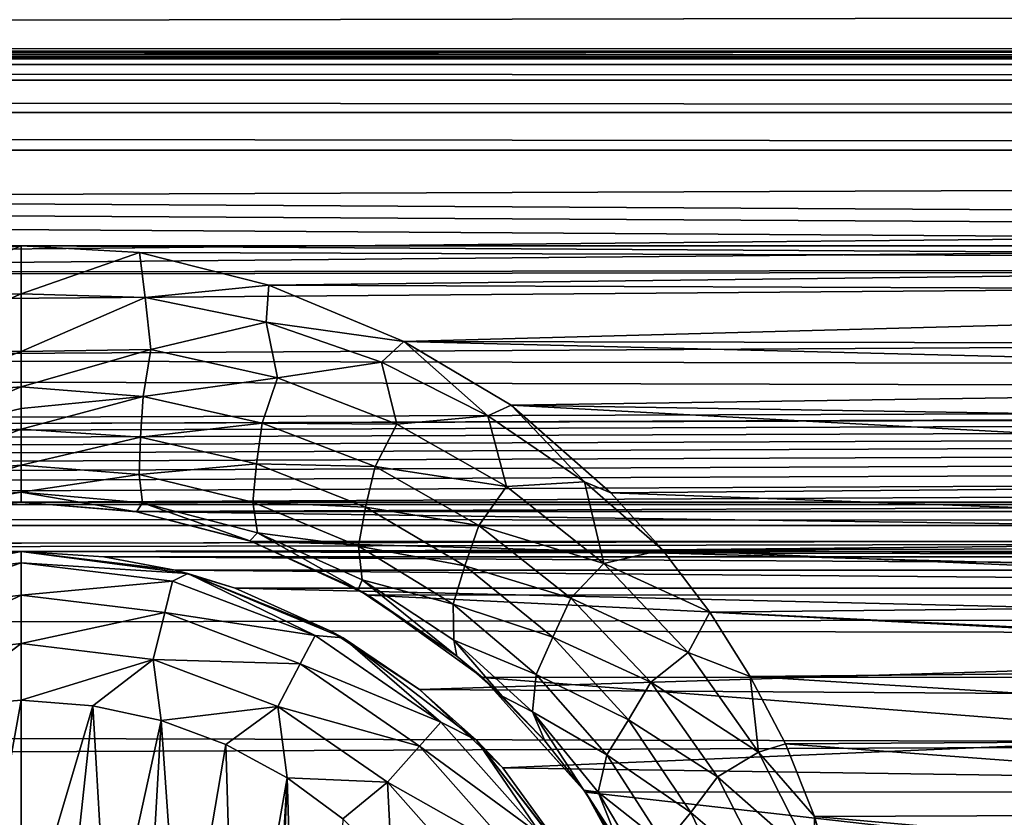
# Model space of a CAD drawing. Header units: metres. Extents: x -95 to 103, y -12 to 12.
# Tile 353 of 520: x -34.2 to -32.22, y 7.9 to 9.51. Entities that reach past the tile are written whole.
import ezdxf

# ---------------------------------------------------------------- set-up
doc = ezdxf.new("R2010")
doc.units = ezdxf.units.M
doc.layers.add('solid_P74500', color=7, linetype='CONTINUOUS')
doc.layers.add('solid_P74500_01', color=7, linetype='CONTINUOUS')

msp = doc.modelspace()

# ---------------------------------------------------------------- linework, layer by layer
at = {"layer": 'solid_P74500'}
for points in [[(92.5, 10.0152, -7.478519), (-94.018356, 9.477332, -8.150471), (-94.018356, 10.085306, -7.38489)], [(92.5, 10.0152, -7.478519), (92.5, 9.409225, -8.228889), (-94.018356, 9.477332, -8.150471)], [(92.5, 9.169497, 8.495161), (92.5, 9.793223, 7.7681), (-94.018356, 9.577682, 8.03231)], [(-12.2, 5.05, 0.5), (-11.7, 9.776363, 0.5), (-88, 9.776363, 0.5)], [(-12.2, 5.05, 0.5), (-88, 9.776363, 0.5), (-88, 5.05, 0.5)], [(92.5, 9.169497, 8.495161), (-94.018356, 9.577682, 8.03231), (-94.018356, 8.920666, 8.756239)], [(-86.199997, 9.423205, -4.3), (-87.224998, 9.55, -4.3), (-12.775, 9.55, -4.3)], [(-86.199997, 9.423205, -4.3), (-12.775, 9.55, -4.3), (-13.8, 9.423205, -4.3)], [(-34.200005, 9.057376, -8.614751), (-39.200005, 9.057376, -8.614751), (-94.018356, 9.477332, -8.150471)], [(-29.200006, 9.057376, -8.614751), (-34.200005, 9.057376, -8.614751), (-94.018356, 9.477332, -8.150471)], [(-24.200006, 9.057376, -8.614751), (-29.200006, 9.057376, -8.614751), (-94.018356, 9.477332, -8.150471)], [(-19.200006, 9.057376, -8.614751), (-24.200006, 9.057376, -8.614751), (-94.018356, 9.477332, -8.150471)], [(-86.199997, 9.44173, -4.343083), (-13.8, 9.443185, -4.348236), (-13.8, 9.45, -4.4)], [(-86.199997, 9.45, -4.4), (-86.199997, 9.44173, -4.343083), (-13.8, 9.45, -4.4)], [(-86.199997, 9.45, -5), (-86.199997, 9.45, -4.4), (-13.8, 9.45, -4.4)], [(-13.8, 9.45, -5), (-86.199997, 9.45, -5), (-13.8, 9.45, -4.4)], [(-13.8, 9.434836, -5.076392), (-86.199997, 9.434776, -5.076537), (-86.199997, 9.45, -5)], [(-13.8, 9.434836, -5.076392), (-86.199997, 9.45, -5), (-13.8, 9.45, -5)], [(-13.8, 9.443185, -4.348236), (-86.199997, 9.423205, -4.3), (-13.8, 9.423205, -4.3)], [(-86.199997, 9.44173, -4.343083), (-86.199997, 9.423205, -4.3), (-13.8, 9.443185, -4.348236)], [(-13.8, 9.391477, -5.141366), (-86.199997, 9.434776, -5.076537), (-13.8, 9.434836, -5.076392)], [(-13.8, 9.391477, -5.141366), (-86.199997, 9.391366, -5.141477), (-86.199997, 9.434776, -5.076537)], [(-13.8, 9.391477, -5.141366), (-13.8, 9.326537, -5.184776), (-86.199997, 9.391366, -5.141477)], [(-13.8, 9.326537, -5.184776), (-86.199997, 9.326391, -5.184836), (-86.199997, 9.391366, -5.141477)], [(-13.8, 9.326537, -5.184776), (-13.8, 9.25, -5.2), (-86.199997, 9.326391, -5.184836)], [(-13.8, 9.25, -5.2), (-86.199997, 9.25, -5.2), (-86.199997, 9.326391, -5.184836)], [(-13.8, 9.25, -5.2), (-86.995445, 8.535221, -5.2), (-86.199997, 9.25, -5.2)], [(-13.8, 9.25, -5.2), (-13.566045, 9.214799, -5.2), (-86.995445, 8.535221, -5.2)], [(-13.566045, 9.214799, -5.2), (-13.35684, 9.115801, -5.2), (-86.995445, 8.535221, -5.2)], [(92.5, 8.487373, 9.175829), (92.5, 9.169497, 8.495161), (-94.018356, 8.920666, 8.756239)], [(-84.199997, 8.54, -7.701844), (92.5, 9.145422, -6.971025), (-92.5, 8.940191, -7.233159)], [(-74.199997, 8.54, -7.701844), (92.5, 9.145422, -6.971025), (-79.199997, 8.54, -7.701844)], [(-69.199997, 8.54, -7.701844), (92.5, 9.145422, -6.971025), (-74.199997, 8.54, -7.701844)], [(-64.199997, 8.54, -7.701844), (92.5, 9.145422, -6.971025), (-69.199997, 8.54, -7.701844)], [(-59.200001, 8.54, -7.701844), (92.5, 9.145422, -6.971025), (-64.199997, 8.54, -7.701844)], [(-54.200001, 8.54, -7.701844), (92.5, 9.145422, -6.971025), (-59.200001, 8.54, -7.701844)], [(-49.200001, 8.54, -7.701844), (92.5, 9.145422, -6.971025), (-54.200001, 8.54, -7.701844)], [(-44.200001, 8.54, -7.701844), (92.5, 9.145422, -6.971025), (-49.200001, 8.54, -7.701844)], [(-39.200001, 8.54, -7.701844), (92.5, 9.145422, -6.971025), (-44.200001, 8.54, -7.701844)], [(-34.200001, 8.54, -7.701844), (92.5, 9.145422, -6.971025), (-39.200001, 8.54, -7.701844)], [(-29.200001, 8.54, -7.701844), (92.5, 9.145422, -6.971025), (-34.200001, 8.54, -7.701844)], [(-13.35684, 9.115801, -5.2), (-13.185196, 8.961563, -5.2), (-86.995445, 8.535221, -5.2)], [(-34.200005, 9.057376, -8.614751), (-34.493057, 9.02928, -8.644195), (-39.200005, 9.057376, -8.614751)], [(-34.451721, 8.951935, -8.698801), (-34.493057, 9.02928, -8.644195), (-34.200005, 9.057376, -8.614751)], [(-34.199982, 8.960335, -8.682782), (-34.451721, 8.951935, -8.698801), (-34.200005, 9.057376, -8.614751)], [(-29.493057, 9.02928, -8.644195), (-33.960751, 9.043484, -8.629334), (-34.200005, 9.057376, -8.614751)], [(-34.199982, 8.960335, -8.682782), (-34.200005, 9.057376, -8.614751), (-33.960751, 9.043484, -8.629334)], [(-29.200006, 9.057376, -8.614751), (-29.493057, 9.02928, -8.644195), (-34.200005, 9.057376, -8.614751)], [(-33.949501, 8.952705, -8.698201), (-34.199982, 8.960335, -8.682782), (-33.960751, 9.043484, -8.629334)], [(-29.493057, 9.02928, -8.644195), (-33.700359, 8.978143, -8.697296), (-33.960751, 9.043484, -8.629334)], [(-33.949501, 8.952705, -8.698201), (-33.960751, 9.043484, -8.629334), (-33.700359, 8.978143, -8.697296)], [(-29.493057, 9.02928, -8.644195), (-29.756618, 8.963315, -8.712577), (-33.700359, 8.978143, -8.697296)], [(-13.185196, 8.961563, -5.2), (-13.064476, 8.764095, -5.2), (-86.995445, 8.535221, -5.2)], [(-33.949501, 8.952705, -8.698201), (-33.700359, 8.978143, -8.697296), (-33.705162, 8.903148, -8.754843)], [(-33.705162, 8.903148, -8.754843), (-33.700359, 8.978143, -8.697296), (-33.427822, 8.864437, -8.813158)], [(-29.756618, 8.963315, -8.712577), (-33.427822, 8.864437, -8.813158), (-33.700359, 8.978143, -8.697296)], [(-29.756618, 8.963315, -8.712577), (-29.992468, 8.857634, -8.819996), (-33.427822, 8.864437, -8.813158)], [(-34.46175, 8.847548, -8.731838), (-34.451721, 8.951935, -8.698801), (-34.199982, 8.960335, -8.682782)], [(-34.199982, 8.960335, -8.682782), (-34.199963, 8.843924, -8.707972), (-34.46175, 8.847548, -8.731838)], [(-33.949501, 8.952705, -8.698201), (-34.199963, 8.843924, -8.707972), (-34.199982, 8.960335, -8.682782)], [(-33.949501, 8.952705, -8.698201), (-33.938175, 8.848036, -8.731714), (-34.199963, 8.843924, -8.707972)], [(-33.949501, 8.952705, -8.698201), (-33.705162, 8.903148, -8.754843), (-33.938175, 8.848036, -8.731714)], [(92.5, 8.487373, 9.175829), (-94.018356, 8.920666, 8.756239), (-94.018356, 8.209083, 9.426609)], [(-33.705162, 8.903148, -8.754843), (-33.682835, 8.790976, -8.803505), (-33.938175, 8.848036, -8.731714)], [(-33.705162, 8.903148, -8.754843), (-33.427822, 8.864437, -8.813158), (-33.473045, 8.822479, -8.843252)], [(-33.705162, 8.903148, -8.754843), (-33.473045, 8.822479, -8.843252), (-33.682835, 8.790976, -8.803505)], [(-33.473045, 8.822479, -8.843252), (-33.427822, 8.864437, -8.813158), (-33.257984, 8.713788, -8.956596)], [(-30.115223, 8.781263, -8.896033), (-33.21125, 8.735947, -8.940538), (-33.427822, 8.864437, -8.813158)], [(-33.257984, 8.713788, -8.956596), (-33.427822, 8.864437, -8.813158), (-33.21125, 8.735947, -8.940538)], [(-29.992468, 8.857634, -8.819996), (-30.115223, 8.781263, -8.896033), (-33.427822, 8.864437, -8.813158)], [(-34.446915, 8.752792, -8.725297), (-34.46175, 8.847548, -8.731838), (-34.199963, 8.843924, -8.707972)], [(-34.199963, 8.843924, -8.707972), (-34.199959, 8.772922, -8.700407), (-34.446915, 8.752792, -8.725297)], [(-33.938175, 8.848036, -8.731714), (-34.199959, 8.772922, -8.700407), (-34.199963, 8.843924, -8.707972)], [(-33.938175, 8.848036, -8.731714), (-33.953758, 8.752831, -8.725092), (-34.199959, 8.772922, -8.700407)], [(-33.938175, 8.848036, -8.731714), (-33.682835, 8.790976, -8.803505), (-33.953758, 8.752831, -8.725092)], [(-33.473045, 8.822479, -8.843252), (-33.441589, 8.697452, -8.914131), (-33.682835, 8.790976, -8.803505)], [(-33.473045, 8.822479, -8.843252), (-33.257984, 8.713788, -8.956596), (-33.441589, 8.697452, -8.914131)], [(-33.682835, 8.790976, -8.803505), (-33.713203, 8.699433, -8.797652), (-33.953758, 8.752831, -8.725092)], [(-33.682835, 8.790976, -8.803505), (-33.441589, 8.697452, -8.914131), (-33.713203, 8.699433, -8.797652)], [(-13.064476, 8.764095, -5.2), (-13.004552, 8.535221, -5.2), (-86.995445, 8.535221, -5.2)], [(-34.441639, 8.671274, -8.694287), (-34.446915, 8.752792, -8.725297), (-34.199959, 8.772922, -8.700407)], [(-34.199955, 8.728601, -8.686563), (-34.441639, 8.671274, -8.694287), (-34.199959, 8.772922, -8.700407)], [(-33.953758, 8.752831, -8.725092), (-34.199955, 8.728601, -8.686563), (-34.199959, 8.772922, -8.700407)], [(-30.115223, 8.781263, -8.896033), (-30.243198, 8.687765, -8.987366), (-33.21125, 8.735947, -8.940538)], [(-33.953758, 8.752831, -8.725092), (-34.199955, 8.687284, -8.666237), (-34.199955, 8.728601, -8.686563)], [(-33.959221, 8.671343, -8.694014), (-34.199955, 8.687284, -8.666237), (-33.953758, 8.752831, -8.725092)], [(-33.959221, 8.671343, -8.694014), (-33.953758, 8.752831, -8.725092), (-33.713203, 8.699433, -8.797652)], [(-34.199955, 8.728601, -8.686563), (-34.199955, 8.687284, -8.666237), (-34.441639, 8.671274, -8.694287)], [(-33.257984, 8.713788, -8.956596), (-33.21125, 8.735947, -8.940538), (-33.062946, 8.580557, -9.088383)], [(-30.366447, 8.581667, -9.088729), (-33.00983, 8.558819, -9.110249), (-33.21125, 8.735947, -8.940538)], [(-33.062946, 8.580557, -9.088383), (-33.21125, 8.735947, -8.940538), (-33.00983, 8.558819, -9.110249)], [(-30.243198, 8.687765, -8.987366), (-30.366447, 8.581667, -9.088729), (-33.21125, 8.735947, -8.940538)], [(-33.257984, 8.713788, -8.956596), (-33.220764, 8.57114, -9.053757), (-33.441589, 8.697452, -8.914131)], [(-33.257984, 8.713788, -8.956596), (-33.062946, 8.580557, -9.088383), (-33.220764, 8.57114, -9.053757)], [(-34.439163, 8.595643, -8.634041), (-34.441639, 8.671274, -8.694287), (-34.199955, 8.687284, -8.666237)], [(-34.199959, 8.614271, -8.605644), (-34.439163, 8.595643, -8.634041), (-34.199955, 8.687284, -8.666237)], [(-33.959221, 8.671343, -8.694014), (-34.199959, 8.614271, -8.605644), (-34.199955, 8.687284, -8.666237)], [(-33.72506, 8.617503, -8.770029), (-33.959221, 8.671343, -8.694014), (-33.713203, 8.699433, -8.797652)], [(-33.72506, 8.617503, -8.770029), (-33.713203, 8.699433, -8.797652), (-33.485458, 8.611586, -8.909285)], [(-33.441589, 8.697452, -8.914131), (-33.485458, 8.611586, -8.909285), (-33.713203, 8.699433, -8.797652)], [(-33.441589, 8.697452, -8.914131), (-33.220764, 8.57114, -9.053757), (-33.485458, 8.611586, -8.909285)], [(-33.961632, 8.595754, -8.633754), (-34.199959, 8.614271, -8.605644), (-33.959221, 8.671343, -8.694014)], [(-33.961632, 8.595754, -8.633754), (-33.959221, 8.671343, -8.694014), (-33.72506, 8.617503, -8.770029)], [(-34.44595, 8.538467, -8.544914), (-34.439163, 8.595643, -8.634041), (-34.199959, 8.614271, -8.605644)], [(-34.19997, 8.559706, -8.514988), (-34.44595, 8.538467, -8.544914), (-34.199959, 8.614271, -8.605644)], [(-33.961632, 8.595754, -8.633754), (-34.19997, 8.559706, -8.514988), (-34.199959, 8.614271, -8.605644)], [(-33.961632, 8.595754, -8.633754), (-33.72506, 8.617503, -8.770029), (-33.732174, 8.540157, -8.71243)], [(-33.732174, 8.540157, -8.71243), (-33.72506, 8.617503, -8.770029), (-33.504845, 8.529674, -8.886116)], [(-33.504845, 8.529674, -8.886116), (-33.72506, 8.617503, -8.770029), (-33.485458, 8.611586, -8.909285)], [(-33.504845, 8.529674, -8.886116), (-33.485458, 8.611586, -8.909285), (-33.276642, 8.492581, -9.04997)], [(-33.220764, 8.57114, -9.053757), (-33.276642, 8.492581, -9.04997), (-33.485458, 8.611586, -8.909285)], [(-33.961632, 8.595754, -8.633754), (-33.9548, 8.538644, -8.544617), (-34.19997, 8.559706, -8.514988)], [(-33.961632, 8.595754, -8.633754), (-33.732174, 8.540157, -8.71243), (-33.9548, 8.538644, -8.544617)], [(-33.220764, 8.57114, -9.053757), (-33.024174, 8.416284, -9.21362), (-33.276642, 8.492581, -9.04997)], [(-33.062946, 8.580557, -9.088383), (-33.024174, 8.416284, -9.21362), (-33.220764, 8.57114, -9.053757)], [(-33.062946, 8.580557, -9.088383), (-33.00983, 8.558819, -9.110249), (-32.906006, 8.443342, -9.217374)], [(-33.062946, 8.580557, -9.088383), (-32.906006, 8.443342, -9.217374), (-33.024174, 8.416284, -9.21362)], [(-30.366447, 8.581667, -9.088729), (-30.475742, 8.467224, -9.19544), (-33.00983, 8.558819, -9.110249)], [(-34.19997, 8.559706, -8.514988), (-34.432384, 8.520578, -8.433332), (-34.44595, 8.538467, -8.544914)], [(-34.19997, 8.559706, -8.514988), (-34.200001, 8.54, -8.407997), (-34.432384, 8.520578, -8.433332)], [(-33.96706, 8.520485, -8.43343), (-34.200001, 8.54, -8.407997), (-34.19997, 8.559706, -8.514988)], [(-33.9548, 8.538644, -8.544617), (-33.96706, 8.520485, -8.43343), (-34.19997, 8.559706, -8.514988)], [(-30.475742, 8.467224, -9.19544), (-32.906006, 8.443342, -9.217374), (-33.00983, 8.558819, -9.110249)], [(-87, 8.49261, -5.204592), (-86.995445, 8.535221, -5.2), (-13, 8.492611, -5.204592)], [(-86.995445, 8.535221, -5.2), (-13.004552, 8.535221, -5.2), (-13, 8.492611, -5.204592)], [(-34.200001, 8.54, -7.701844), (-39.200001, 8.54, -7.701844), (-38.969208, 8.520817, -7.723062)], [(-34.429855, 8.520978, -7.722884), (-34.200001, 8.54, -7.701844), (-38.969208, 8.520817, -7.723062)], [(-34.432384, 8.520578, -8.433332), (-34.200001, 8.54, -8.407997), (-34.429855, 8.520978, -7.722884)], [(-34.200001, 8.54, -8.407997), (-34.200001, 8.54, -7.701844), (-34.429855, 8.520978, -7.722884)], [(-29.200001, 8.54, -7.701844), (-34.200001, 8.54, -7.701844), (-33.969208, 8.520817, -7.723062)], [(-33.96706, 8.520485, -8.43343), (-33.969208, 8.520817, -7.723062), (-34.200001, 8.54, -7.701844)], [(-33.96706, 8.520485, -8.43343), (-34.200001, 8.54, -7.701844), (-34.200001, 8.54, -8.407997)], [(-29.429855, 8.520978, -7.722884), (-29.200001, 8.54, -7.701844), (-33.969208, 8.520817, -7.723062)], [(-33.9548, 8.538644, -8.544617), (-33.73814, 8.461623, -8.506862), (-33.96706, 8.520485, -8.43343)], [(-33.732174, 8.540157, -8.71243), (-33.722622, 8.477684, -8.627227), (-33.9548, 8.538644, -8.544617)], [(-33.9548, 8.538644, -8.544617), (-33.722622, 8.477684, -8.627227), (-33.73814, 8.461623, -8.506862)], [(-33.732174, 8.540157, -8.71243), (-33.504845, 8.529674, -8.886116), (-33.519291, 8.451239, -8.831435)], [(-33.732174, 8.540157, -8.71243), (-33.519291, 8.451239, -8.831435), (-33.722622, 8.477684, -8.627227)], [(-33.519291, 8.451239, -8.831435), (-33.504845, 8.529674, -8.886116), (-33.304352, 8.411588, -9.031435)], [(-33.304352, 8.411588, -9.031435), (-33.504845, 8.529674, -8.886116), (-33.276642, 8.492581, -9.04997)], [(-29.663187, 8.461158, -7.788376), (-29.429855, 8.520978, -7.722884), (-33.969208, 8.520817, -7.723062)], [(-29.663187, 8.461158, -7.788376), (-33.969208, 8.520817, -7.723062), (-33.73526, 8.460627, -7.788954)], [(-33.73814, 8.461623, -8.506862), (-33.73526, 8.460627, -7.788954), (-33.969208, 8.520817, -7.723062)], [(-33.73814, 8.461623, -8.506862), (-33.969208, 8.520817, -7.723062), (-33.96706, 8.520485, -8.43343)], [(92.5, 7.752533, 9.805175), (92.5, 8.487373, 9.175829), (-94.018356, 8.209083, 9.426609)], [(-44.200001, 8.44, -5.224123), (-87, 8.49261, -5.204592), (-13, 8.492611, -5.204592)], [(-13, 8.492611, -5.204592), (-39.200001, 8.44, -5.224123), (-44.200001, 8.44, -5.224123)], [(-13, 8.492611, -5.204592), (-34.200001, 8.44, -5.224123), (-39.200001, 8.44, -5.224123)], [(-13, 8.492611, -5.204592), (-29.200001, 8.44, -5.224123), (-34.200001, 8.44, -5.224123)], [(-33.304352, 8.411588, -9.031435), (-33.276642, 8.492581, -9.04997), (-33.090515, 8.34636, -9.210852)], [(-33.024174, 8.416284, -9.21362), (-33.090515, 8.34636, -9.210852), (-33.276642, 8.492581, -9.04997)], [(-33.722622, 8.477684, -8.627227), (-33.520088, 8.363814, -8.627802), (-33.73814, 8.461623, -8.506862)], [(-33.722622, 8.477684, -8.627227), (-33.512047, 8.382983, -8.75055), (-33.520088, 8.363814, -8.627802)], [(-33.519291, 8.451239, -8.831435), (-33.512047, 8.382983, -8.75055), (-33.722622, 8.477684, -8.627227)], [(-30.475742, 8.467224, -9.19544), (-30.512749, 8.422978, -9.235986), (-32.906006, 8.443342, -9.217374)], [(-33.520088, 8.363814, -8.627802), (-33.73526, 8.460627, -7.788954), (-33.73814, 8.461623, -8.506862)], [(-29.899008, 8.353099, -7.904159), (-29.663187, 8.461158, -7.788376), (-33.73526, 8.460627, -7.788954)], [(-29.899008, 8.353099, -7.904159), (-33.73526, 8.460627, -7.788954), (-33.499878, 8.352461, -7.904833)], [(-33.520088, 8.363814, -8.627802), (-33.499878, 8.352461, -7.904833), (-33.73526, 8.460627, -7.788954)], [(-33.519291, 8.451239, -8.831435), (-33.304352, 8.411588, -9.031435), (-33.327904, 8.333687, -8.979209)], [(-33.519291, 8.451239, -8.831435), (-33.327904, 8.333687, -8.979209), (-33.512047, 8.382983, -8.75055)], [(-34.200001, 8.44, -5.224123), (-34.364891, 8.429509, -5.230221), (-39.200001, 8.44, -5.224123)], [(-34.536465, 8.395703, -11.5), (-34.364891, 8.429509, -5.230221), (-34.200001, 8.44, -5.224123)], [(-34.536465, 8.395703, -11.5), (-34.200001, 8.44, -5.224123), (-34.200001, 8.44, -11.5)], [(-34.505669, 8.380139, -11.614588), (-34.536465, 8.395703, -11.5), (-34.200001, 8.44, -11.5)], [(-34.200001, 8.417253, -11.614588), (-34.505669, 8.380139, -11.614588), (-34.200001, 8.44, -11.5)], [(-29.364891, 8.429509, -5.230221), (-34.032898, 8.429217, -5.230403), (-34.200001, 8.44, -5.224123)], [(-34.200001, 8.44, -11.5), (-34.200001, 8.44, -5.224123), (-34.032898, 8.429217, -5.230403)], [(-29.200001, 8.44, -5.224123), (-29.364891, 8.429509, -5.230221), (-34.200001, 8.44, -5.224123)], [(-34.200001, 8.44, -11.5), (-34.032898, 8.429217, -5.230403), (-33.889034, 8.402259, -5.250598)], [(-33.863537, 8.395703, -11.5), (-34.200001, 8.44, -11.5), (-33.889034, 8.402259, -5.250598)], [(-33.863537, 8.395703, -11.5), (-34.200001, 8.417253, -11.614588), (-34.200001, 8.44, -11.5)], [(-29.364891, 8.429509, -5.230221), (-29.509518, 8.402635, -5.250264), (-34.032898, 8.429217, -5.230403)], [(-29.509518, 8.402635, -5.250264), (-33.889034, 8.402259, -5.250598), (-34.032898, 8.429217, -5.230403)], [(-33.024174, 8.416284, -9.21362), (-32.906006, 8.443342, -9.217374), (-32.810066, 8.317733, -9.33088)], [(-30.574171, 8.342347, -9.30888), (-32.810066, 8.317733, -9.33088), (-32.906006, 8.443342, -9.217374)], [(-30.512749, 8.422978, -9.235986), (-30.574171, 8.342347, -9.30888), (-32.906006, 8.443342, -9.217374)], [(-34.490101, 8.316991, -11.712049), (-34.505669, 8.380139, -11.614588), (-34.200001, 8.417253, -11.614588)], [(-34.490101, 8.316991, -11.712049), (-34.200001, 8.417253, -11.614588), (-34.200001, 8.352216, -11.712049)], [(-33.894333, 8.380139, -11.614588), (-34.200001, 8.352216, -11.712049), (-34.200001, 8.417253, -11.614588)], [(-33.863537, 8.395703, -11.5), (-33.894333, 8.380139, -11.614588), (-34.200001, 8.417253, -11.614588)], [(-33.327904, 8.333687, -8.979209), (-33.304352, 8.411588, -9.031435), (-33.126923, 8.267343, -9.196733)], [(-33.126923, 8.267343, -9.196733), (-33.304352, 8.411588, -9.031435), (-33.090515, 8.34636, -9.210852)], [(-33.024174, 8.416284, -9.21362), (-32.853996, 8.236588, -9.38695), (-33.090515, 8.34636, -9.210852)], [(-33.024174, 8.416284, -9.21362), (-32.810066, 8.317733, -9.33088), (-32.853996, 8.236588, -9.38695)], [(-33.863537, 8.395703, -11.5), (-33.60643, 8.270952, -11.614588), (-33.894333, 8.380139, -11.614588)], [(-29.509518, 8.402635, -5.250264), (-29.63176, 8.366207, -5.293069), (-33.889034, 8.402259, -5.250598)], [(-33.889034, 8.402259, -5.250598), (-29.63176, 8.366207, -5.293069), (-33.768238, 8.366207, -5.293069)], [(-33.863537, 8.395703, -11.5), (-33.889034, 8.402259, -5.250598), (-33.768238, 8.366207, -5.293069)], [(-33.863537, 8.395703, -11.5), (-33.768238, 8.366207, -5.293069), (-33.575996, 8.280447, -5.426181)], [(-33.863537, 8.395703, -11.5), (-33.575996, 8.280447, -5.426181), (-33.549999, 8.265833, -11.5)], [(-33.863537, 8.395703, -11.5), (-33.549999, 8.265833, -11.5), (-33.60643, 8.270952, -11.614588)], [(-33.894333, 8.380139, -11.614588), (-33.909897, 8.316991, -11.712049), (-34.200001, 8.352216, -11.712049)], [(-33.894333, 8.380139, -11.614588), (-33.60643, 8.270952, -11.614588), (-33.909897, 8.316991, -11.712049)], [(-33.768238, 8.366207, -5.293069), (-29.63176, 8.366207, -5.293069), (-29.838207, 8.272575, -5.438244)], [(-33.575996, 8.280447, -5.426181), (-33.768238, 8.366207, -5.293069), (-29.838207, 8.272575, -5.438244)], [(-33.512047, 8.382983, -8.75055), (-33.32048, 8.229239, -8.787727), (-33.520088, 8.363814, -8.627802)], [(-33.512047, 8.382983, -8.75055), (-33.326813, 8.260994, -8.901955), (-33.32048, 8.229239, -8.787727)], [(-33.327904, 8.333687, -8.979209), (-33.326813, 8.260994, -8.901955), (-33.512047, 8.382983, -8.75055)], [(-34.490101, 8.316991, -11.712049), (-34.200001, 8.352216, -11.712049), (-34.466789, 8.222411, -11.777164)], [(-34.200001, 8.352216, -11.712049), (-34.200001, 8.254805, -11.777164), (-34.466789, 8.222411, -11.777164)], [(-33.909897, 8.316991, -11.712049), (-34.200001, 8.254805, -11.777164), (-34.200001, 8.352216, -11.712049)], [(-33.32048, 8.229239, -8.787727), (-33.499878, 8.352461, -7.904833), (-33.520088, 8.363814, -8.627802)], [(-30.130051, 8.186581, -8.076503), (-29.899008, 8.353099, -7.904159), (-33.499878, 8.352461, -7.904833)], [(-30.130051, 8.186581, -8.076503), (-33.499878, 8.352461, -7.904833), (-33.269226, 8.185938, -8.077154)], [(-33.32048, 8.229239, -8.787727), (-33.269226, 8.185938, -8.077154), (-33.499878, 8.352461, -7.904833)], [(-33.126923, 8.267343, -9.196733), (-33.090515, 8.34636, -9.210852), (-32.929272, 8.176402, -9.385122)], [(-32.853996, 8.236588, -9.38695), (-32.929272, 8.176402, -9.385122), (-33.090515, 8.34636, -9.210852)], [(-33.327904, 8.333687, -8.979209), (-33.126923, 8.267343, -9.196733), (-33.160397, 8.191937, -9.146291)], [(-33.327904, 8.333687, -8.979209), (-33.160397, 8.191937, -9.146291), (-33.326813, 8.260994, -8.901955)], [(-30.574171, 8.342347, -9.30888), (-30.661539, 8.207409, -9.428066), (-32.810066, 8.317733, -9.33088)], [(-33.909897, 8.316991, -11.712049), (-33.933208, 8.222411, -11.777164), (-34.200001, 8.254805, -11.777164)], [(-33.909897, 8.316991, -11.712049), (-33.636654, 8.213364, -11.712049), (-33.933208, 8.222411, -11.777164)], [(-33.60643, 8.270952, -11.614588), (-33.636654, 8.213364, -11.712049), (-33.909897, 8.316991, -11.712049)], [(-32.853996, 8.236588, -9.38695), (-32.810066, 8.317733, -9.33088), (-32.728512, 8.18801, -9.444919)], [(-30.661539, 8.207409, -9.428066), (-32.728512, 8.18801, -9.444919), (-32.810066, 8.317733, -9.33088)], [(-33.60643, 8.270952, -11.614588), (-33.353024, 8.096038, -11.614588), (-33.636654, 8.213364, -11.712049)], [(-33.549999, 8.265833, -11.5), (-33.353024, 8.096038, -11.614588), (-33.60643, 8.270952, -11.614588)], [(-33.395794, 8.161398, -5.603641), (-33.575996, 8.280447, -5.426181), (-29.838207, 8.272575, -5.438244)], [(-33.549999, 8.265833, -11.5), (-33.575996, 8.280447, -5.426181), (-33.395794, 8.161398, -5.603641)], [(-33.549999, 8.265833, -11.5), (-33.395794, 8.161398, -5.603641), (-33.280762, 8.059238, -11.5)], [(-33.549999, 8.265833, -11.5), (-33.280762, 8.059238, -11.5), (-33.353024, 8.096038, -11.614588)], [(-33.395794, 8.161398, -5.603641), (-29.838207, 8.272575, -5.438244), (-30.03117, 8.13967, -5.635225)], [(-33.160397, 8.191937, -9.146291), (-33.126923, 8.267343, -9.196733), (-32.974445, 8.100428, -9.375034)], [(-32.974445, 8.100428, -9.375034), (-33.126923, 8.267343, -9.196733), (-32.929272, 8.176402, -9.385122)], [(-34.466789, 8.222411, -11.777164), (-34.200001, 8.254805, -11.777164), (-34.370331, 8.125382, -11.8)], [(-34.200001, 8.254805, -11.777164), (-34.200001, 8.14, -11.8), (-34.370331, 8.125382, -11.8)], [(-33.933208, 8.222411, -11.777164), (-34.200001, 8.14, -11.8), (-34.200001, 8.254805, -11.777164)], [(-33.326813, 8.260994, -8.901955), (-33.228977, 8.14852, -8.881587), (-33.32048, 8.229239, -8.787727)], [(-33.326813, 8.260994, -8.901955), (-33.167862, 8.116902, -9.071674), (-33.228977, 8.14852, -8.881587)], [(-33.160397, 8.191937, -9.146291), (-33.167862, 8.116902, -9.071674), (-33.326813, 8.260994, -8.901955)], [(-33.228977, 8.14852, -8.881587), (-33.269226, 8.185938, -8.077154), (-33.32048, 8.229239, -8.787727)], [(-32.853996, 8.236588, -9.38695), (-32.711864, 8.035035, -9.568677), (-32.929272, 8.176402, -9.385122)], [(-32.853996, 8.236588, -9.38695), (-32.728512, 8.18801, -9.444919), (-32.711864, 8.035035, -9.568677)], [(92.5, 7.752533, 9.805175), (-94.018356, 8.209083, 9.426609), (-94.018356, 7.447287, 10.039319)], [(-33.933208, 8.222411, -11.777164), (-34.054955, 8.12864, -11.8), (-34.200001, 8.14, -11.8)], [(-33.933208, 8.222411, -11.777164), (-33.917507, 8.099016, -11.8), (-34.054955, 8.12864, -11.8)], [(-33.933208, 8.222411, -11.777164), (-33.681923, 8.12711, -11.777164), (-33.917507, 8.099016, -11.8)], [(-33.636654, 8.213364, -11.712049), (-33.681923, 8.12711, -11.777164), (-33.933208, 8.222411, -11.777164)], [(-33.636654, 8.213364, -11.712049), (-33.396152, 8.047357, -11.712049), (-33.681923, 8.12711, -11.777164)], [(-33.353024, 8.096038, -11.614588), (-33.396152, 8.047357, -11.712049), (-33.636654, 8.213364, -11.712049)], [(-30.661539, 8.207409, -9.428066), (-30.735617, 8.064089, -9.550941), (-32.728512, 8.18801, -9.444919)], [(-30.338186, 7.955187, -8.304517), (-30.130051, 8.186581, -8.076503), (-33.269226, 8.185938, -8.077154)], [(-30.338186, 7.955187, -8.304517), (-33.269226, 8.185938, -8.077154), (-33.061371, 7.95457, -8.305107)], [(-33.064331, 7.958691, -9.092649), (-33.061371, 7.95457, -8.305107), (-33.269226, 8.185938, -8.077154)], [(-33.143063, 8.058084, -8.982758), (-33.269226, 8.185938, -8.077154), (-33.228977, 8.14852, -8.881587)], [(-33.064331, 7.958691, -9.092649), (-33.269226, 8.185938, -8.077154), (-33.143063, 8.058084, -8.982758)], [(-33.160397, 8.191937, -9.146291), (-33.017941, 8.029526, -9.32572), (-33.167862, 8.116902, -9.071674)], [(-33.160397, 8.191937, -9.146291), (-32.974445, 8.100428, -9.375034), (-33.017941, 8.029526, -9.32572)], [(-30.735617, 8.064089, -9.550941), (-32.65778, 8.05173, -9.561361), (-32.728512, 8.18801, -9.444919)], [(-32.711864, 8.035035, -9.568677), (-32.728512, 8.18801, -9.444919), (-32.65778, 8.05173, -9.561361)], [(-32.974445, 8.100428, -9.375034), (-32.929272, 8.176402, -9.385122), (-32.794556, 7.985523, -9.567693)], [(-32.711864, 8.035035, -9.568677), (-32.794556, 7.985523, -9.567693), (-32.929272, 8.176402, -9.385122)], [(-33.228165, 8.003443, -5.827108), (-33.395794, 8.161398, -5.603641), (-30.03117, 8.13967, -5.635225)], [(-33.280762, 8.059238, -11.5), (-33.395794, 8.161398, -5.603641), (-33.228165, 8.003443, -5.827108)], [(-33.167862, 8.116902, -9.071674), (-33.143063, 8.058084, -8.982758), (-33.228977, 8.14852, -8.881587)], [(-34.200001, 8.14, -11.8), (-34.291828, 7.630482, -11.8), (-34.370331, 8.125382, -11.8)], [(-34.200001, 8.14, -11.8), (-34.200001, 7.64, -11.8), (-34.291828, 7.630482, -11.8)], [(-34.054955, 8.12864, -11.8), (-34.200001, 7.64, -11.8), (-34.200001, 8.14, -11.8)], [(-34.054955, 8.12864, -11.8), (-34.108688, 7.630527, -11.8), (-34.200001, 7.64, -11.8)], [(-34.054955, 8.12864, -11.8), (-34.024685, 7.607855, -11.8), (-34.108688, 7.630527, -11.8)], [(-34.054955, 8.12864, -11.8), (-33.917507, 8.099016, -11.8), (-34.024685, 7.607855, -11.8)], [(-33.681923, 8.12711, -11.777164), (-33.787128, 8.050737, -11.8), (-33.917507, 8.099016, -11.8)], [(-33.681923, 8.12711, -11.777164), (-33.663013, 7.983215, -11.8), (-33.787128, 8.050737, -11.8)], [(-33.681923, 8.12711, -11.777164), (-33.460747, 7.974443, -11.777164), (-33.663013, 7.983215, -11.8)], [(-33.396152, 8.047357, -11.712049), (-33.460747, 7.974443, -11.777164), (-33.681923, 8.12711, -11.777164)], [(-33.228165, 8.003443, -5.827108), (-30.03117, 8.13967, -5.635225), (-30.209461, 7.959397, -5.887105)], [(-33.167862, 8.116902, -9.071674), (-33.064331, 7.958691, -9.092649), (-33.143063, 8.058084, -8.982758)], [(-33.167862, 8.116902, -9.071674), (-33.035263, 7.954477, -9.252772), (-33.064331, 7.958691, -9.092649)], [(-33.017941, 8.029526, -9.32572), (-33.035263, 7.954477, -9.252772), (-33.167862, 8.116902, -9.071674)], [(-33.917507, 8.099016, -11.8), (-33.947666, 7.57166, -11.8), (-34.024685, 7.607855, -11.8)], [(-33.917507, 8.099016, -11.8), (-33.876675, 7.520992, -11.8), (-33.947666, 7.57166, -11.8)], [(-33.917507, 8.099016, -11.8), (-33.787128, 8.050737, -11.8), (-33.876675, 7.520992, -11.8)], [(-33.353024, 8.096038, -11.614588), (-33.148842, 7.865563, -11.614588), (-33.396152, 8.047357, -11.712049)], [(-33.280762, 8.059238, -11.5), (-33.148842, 7.865563, -11.614588), (-33.353024, 8.096038, -11.614588)], [(-33.017941, 8.029526, -9.32572), (-32.974445, 8.100428, -9.375034), (-32.848385, 7.913625, -9.56118)], [(-32.848385, 7.913625, -9.56118), (-32.974445, 8.100428, -9.375034), (-32.794556, 7.985523, -9.567693)], [(-33.787128, 8.050737, -11.8), (-33.767342, 7.39014, -11.8), (-33.876675, 7.520992, -11.8)], [(-33.787128, 8.050737, -11.8), (-33.663013, 7.983215, -11.8), (-33.767342, 7.39014, -11.8)], [(-33.396152, 8.047357, -11.712049), (-33.202366, 7.828617, -11.712049), (-33.460747, 7.974443, -11.777164)], [(-33.148842, 7.865563, -11.614588), (-33.202366, 7.828617, -11.712049), (-33.396152, 8.047357, -11.712049)], [(-33.280762, 8.059238, -11.5), (-33.228165, 8.003443, -5.827108), (-33.077759, 7.79618, -6.10177)], [(-33.280762, 8.059238, -11.5), (-33.077759, 7.79618, -6.10177), (-33.074165, 7.79, -11.5)], [(-33.280762, 8.059238, -11.5), (-33.074165, 7.79, -11.5), (-33.148842, 7.865563, -11.614588)], [(-32.711864, 8.035035, -9.568677), (-32.65778, 8.05173, -9.561361), (-32.599243, 7.905591, -9.682542)], [(-30.735617, 8.064089, -9.550941), (-30.797937, 7.912471, -9.676921), (-32.65778, 8.05173, -9.561361)], [(-30.797937, 7.912471, -9.676921), (-32.599243, 7.905591, -9.682542), (-32.65778, 8.05173, -9.561361)], [(-33.017941, 8.029526, -9.32572), (-32.901489, 7.849185, -9.512413), (-33.035263, 7.954477, -9.252772)], [(-33.017941, 8.029526, -9.32572), (-32.848385, 7.913625, -9.56118), (-32.901489, 7.849185, -9.512413)], [(-32.711864, 8.035035, -9.568677), (-32.599548, 7.814108, -9.754907), (-32.794556, 7.985523, -9.567693)], [(-32.711864, 8.035035, -9.568677), (-32.599243, 7.905591, -9.682542), (-32.599548, 7.814108, -9.754907)], [(-33.077759, 7.79618, -6.10177), (-33.228165, 8.003443, -5.827108), (-30.209461, 7.959397, -5.887105)], [(-33.663013, 7.983215, -11.8), (-33.708229, 7.229405, -11.8), (-33.767342, 7.39014, -11.8)], [(-33.663013, 7.983215, -11.8), (-33.731503, 6.257416, -11.8), (-33.700718, 7.142048, -11.8)], [(-33.663013, 7.983215, -11.8), (-33.611973, 6.331459, -11.8), (-33.731503, 6.257416, -11.8)], [(-33.663013, 7.983215, -11.8), (-33.700718, 7.142048, -11.8), (-33.708229, 7.229405, -11.8)], [(-33.663013, 7.983215, -11.8), (-33.550758, 7.900564, -11.8), (-33.611973, 6.331459, -11.8)], [(-33.460747, 7.974443, -11.777164), (-33.550758, 7.900564, -11.8), (-33.663013, 7.983215, -11.8)], [(-33.460747, 7.974443, -11.777164), (-33.451893, 7.80319, -11.8), (-33.550758, 7.900564, -11.8)], [(-33.460747, 7.974443, -11.777164), (-33.282532, 7.773282, -11.777164), (-33.451893, 7.80319, -11.8)], [(-33.202366, 7.828617, -11.712049), (-33.282532, 7.773282, -11.777164), (-33.460747, 7.974443, -11.777164)], [(-32.848385, 7.913625, -9.56118), (-32.794556, 7.985523, -9.567693), (-32.688114, 7.776078, -9.754655)], [(-32.599548, 7.814108, -9.754907), (-32.688114, 7.776078, -9.754655), (-32.794556, 7.985523, -9.567693)], [(-33.077759, 7.79618, -6.10177), (-30.209461, 7.959397, -5.887105), (-30.363678, 7.719777, -6.197987)], [(-32.99361, 7.85037, -9.209391), (-33.061371, 7.95457, -8.305107), (-33.064331, 7.958691, -9.092649)], [(-33.035263, 7.954477, -9.252772), (-32.99361, 7.85037, -9.209391), (-33.064331, 7.958691, -9.092649)], [(-30.498018, 7.664145, -8.573849), (-30.338186, 7.955187, -8.304517), (-33.061371, 7.95457, -8.305107)], [(-30.498018, 7.664145, -8.573849), (-33.061371, 7.95457, -8.305107), (-32.901268, 7.66248, -8.575336)], [(-32.931713, 7.732833, -9.330323), (-32.901268, 7.66248, -8.575336), (-33.061371, 7.95457, -8.305107)], [(-32.931713, 7.732833, -9.330323), (-33.061371, 7.95457, -8.305107), (-32.99361, 7.85037, -9.209391)], [(-33.035263, 7.954477, -9.252772), (-32.929165, 7.776495, -9.440274), (-32.99361, 7.85037, -9.209391)], [(-32.901489, 7.849185, -9.512413), (-32.929165, 7.776495, -9.440274), (-33.035263, 7.954477, -9.252772)], [(-32.901489, 7.849185, -9.512413), (-32.848385, 7.913625, -9.56118), (-32.750389, 7.709259, -9.751215)], [(-32.750389, 7.709259, -9.751215), (-32.848385, 7.913625, -9.56118), (-32.688114, 7.776078, -9.754655)], [(-30.797937, 7.912471, -9.676921), (-30.846972, 7.75142, -9.806401), (-32.599243, 7.905591, -9.682542)], [(-32.599548, 7.814108, -9.754907), (-32.599243, 7.905591, -9.682542), (-32.553913, 7.745763, -9.810869)], [(-30.846972, 7.75142, -9.806401), (-32.553913, 7.745763, -9.810869), (-32.599243, 7.905591, -9.682542)]]:
    msp.add_3dface(points, dxfattribs=at)
at = {"layer": 'solid_P74500_01'}
for points in [[(-90.699997, 9.904712, -5.843516), (92.5, 9.145422, -6.971025), (92.5, 10.103848, -5.491487)], [(-92.5, 8.940191, 7.233159), (-92.5, 9.904712, 5.843516), (92.5, 9.641595, 6.268019)], [(-90.699997, 9.904712, -5.843516), (-92.5, 8.940191, -7.233159), (92.5, 9.145422, -6.971025)], [(-92.5, 8.940191, 7.233159), (92.5, 9.641595, 6.268019), (92.5, 8.572252, 7.665731)], [(-19.200006, 9.057376, -8.614751), (-94.018356, 9.477332, -8.150471), (92.5, 9.409225, -8.228889)], [(-84.199997, 8.54, -7.701844), (-79.199997, 8.54, -7.701844), (92.5, 9.145422, -6.971025)], [(-92.5, 7.788958, 8.459974), (-92.5, 8.940191, 7.233159), (92.5, 8.572252, 7.665731)], [(-92.5, 7.788958, 8.459974), (92.5, 8.572252, 7.665731), (92.5, 7.29035, 8.893468)]]:
    msp.add_3dface(points, dxfattribs=at)

doc.saveas('drawing.dxf')
